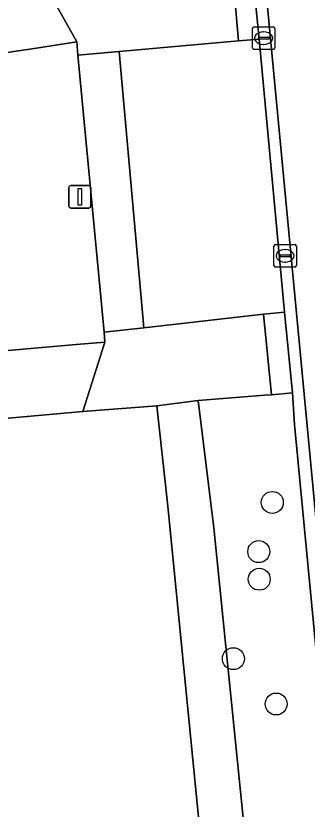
# Model space of a CAD drawing. Extents: x 162661 to 163484, y 380247 to 381230.
# Drawn here: x 163110.36 to 163123.31, y 380501.86 to 380537.2 of the extents above; entities that cross this region are included whole.
import ezdxf

# ---------------------------------------------------------------- set-up
doc = ezdxf.new("R2010")
doc.units = 0
for name, color, linetype in [('IMGEO_Boom', 7, 'Continuous'), ('IMGEO_Erf', 7, 'Continuous'), ('IMGEO_Groenvoorziening', 7, 'Continuous'), ('IMGEO_Kolk', 7, 'Continuous'), ('IMGEO_Lichtmast', 7, 'Continuous'), ('IMGEO_Parkeervlak_open', 7, 'Continuous'), ('IMGEO_Rijbaan_lokaal_gesloten', 7, 'Continuous'), ('IMGEO_Rijbaan_lokaal_open', 7, 'Continuous'), ('IMGEO_Voetpad_open', 7, 'Continuous')]:
    doc.layers.add(name, color=color, linetype=linetype)

msp = doc.modelspace()

# ---------------------------------------------------------------- linework, layer by layer
at = {"layer": 'IMGEO_Boom'}
for centre in [(163121.765, 380515.525), (163121.163, 380513.335), (163121.183, 380512.103), (163120.032, 380508.563), (163121.936, 380506.545)]:
    msp.add_circle(centre, 0.489, dxfattribs=at)
at = {"layer": 'IMGEO_Erf'}
msp.add_lwpolyline([(163118.63, 380500), (163117.111, 380515.36), (163116.633, 380519.83), (163113.341, 380519.572), (163077.925, 380516.403), (163076.715, 380524.487), (163046.661, 380521.315), (163048.191, 380500), (163051.286, 380456.864), (163068.185, 380458.61), (163067.852, 380461.575), (163082.32, 380468.935), (163117.508, 380474.084), (163120.943, 380474.451), (163120.425, 380480.773)], close=True, dxfattribs=at)
at = {"layer": 'IMGEO_Groenvoorziening'}
msp.add_lwpolyline([(163082.382, 380519.854), (163113.039, 380522.567), (163114.316, 380522.668), (163114.283, 380523.108), (163113.114, 380535.451), (163113.065, 380536.043), (163111.271, 380535.771), (163080.455, 380531.2)], dxfattribs=at)
msp.add_lwpolyline([(163122.745, 380518.996), (163122.656, 380520.415), (163121.723, 380520.322), (163121.438, 380520.3), (163118.465, 380520.066), (163119.164, 380514.397), (163120.613, 380500), (163122.379, 380480.485), (163122.809, 380474.619), (163125.63, 380474.905), (163126.02, 380474.933), (163126.963, 380475.043), (163126.812, 380476.425)], close=True, dxfattribs=at)
at = {"layer": 'IMGEO_Kolk'}
for p, q in [((163120.88, 380535.785), (163120.88, 380536.637)), ((163120.955, 380536.711), (163121.807, 380536.711)), ((163121.881, 380536.637), (163121.881, 380535.785)), ((163121.182, 380536.254), (163121.58, 380536.254)), ((163121.368, 380536.491), (163121.393, 380536.491)), ((163121.139, 380536.205), (163121.139, 380536.217)), ((163121.577, 380536.168), (163121.179, 380536.168)), ((163121.391, 380535.931), (163121.366, 380535.931)), ((163121.623, 380536.217), (163121.623, 380536.205)), ((163121.807, 380535.711), (163120.955, 380535.711)), ((163121.834, 380526.088), (163121.834, 380526.94)), ((163121.909, 380527.014), (163122.761, 380527.014)), ((163122.322, 380526.794), (163122.347, 380526.794)), ((163122.835, 380526.94), (163122.835, 380526.088)), ((163122.093, 380526.508), (163122.093, 380526.52)), ((163122.531, 380526.471), (163122.133, 380526.471)), ((163122.136, 380526.557), (163122.534, 380526.557)), ((163122.577, 380526.52), (163122.577, 380526.508)), ((163122.761, 380526.014), (163121.909, 380526.014)), ((163122.345, 380526.234), (163122.32, 380526.234))]:
    msp.add_line(p, q, dxfattribs=at)
for points in [[(163120.88, 380535.785), (163120.88, 380536.637)], [(163120.955, 380536.711), (163121.807, 380536.711)], [(163121.881, 380536.637), (163121.881, 380535.785)], [(163121.807, 380535.711), (163120.955, 380535.711)], [(163121.834, 380526.088), (163121.834, 380526.94)], [(163121.909, 380527.014), (163122.761, 380527.014)], [(163122.835, 380526.94), (163122.835, 380526.088)], [(163122.761, 380526.014), (163121.909, 380526.014)]]:
    msp.add_lwpolyline(points, dxfattribs=at)
for centre, radius, start, end in [((163120.957, 380536.635), 0.0765, 91.552, 178.448), ((163120.957, 380536.635), 0.0765, 91.552, 178.448), ((163121.805, 380536.635), 0.0765, 1.552, 88.448), ((163121.805, 380536.635), 0.0765, 1.552, 88.448), ((163121.179, 380536.214), 0.0403, 85.8775, 175.7526), ((163121.584, 380536.216), 0.0386, 1.7309, 96.639), ((163121.176, 380536.204), 0.0366, 178.938, 274.7102), ((163121.58, 380536.211), 0.043, 264.8664, 352.4533), ((163120.957, 380535.787), 0.0765, 181.552, 268.448), ((163120.957, 380535.787), 0.0765, 181.552, 268.448), ((163121.805, 380535.787), 0.0765, 271.552, 358.448), ((163121.805, 380535.787), 0.0765, 271.552, 358.448), ((163121.911, 380526.938), 0.0765, 91.552, 178.448), ((163121.911, 380526.938), 0.0765, 91.552, 178.448), ((163122.759, 380526.938), 0.0765, 1.552, 88.448), ((163122.759, 380526.938), 0.0765, 1.552, 88.448), ((163122.133, 380526.517), 0.0403, 85.8775, 175.7526), ((163122.13, 380526.507), 0.0366, 178.938, 274.7102), ((163122.534, 380526.514), 0.043, 264.8664, 352.4533), ((163122.538, 380526.519), 0.0386, 1.7309, 96.639), ((163121.911, 380526.09), 0.0765, 181.552, 268.448), ((163121.911, 380526.09), 0.0765, 181.552, 268.448), ((163122.759, 380526.09), 0.0765, 271.552, 358.448), ((163122.759, 380526.09), 0.0765, 271.552, 358.448)]:
    msp.add_arc(centre, radius, start, end, dxfattribs=at)
for centre, major_axis, ratio, start_param, end_param in [((163121.367, 380536.211), (-0.387, 0.002), 0.722429, 4.712389, 7.853982), ((163121.392, 380536.211), (-0.39, 0.002), 0.717154, 1.570796, 4.712389), ((163122.321, 380526.514), (-0.387, 0.002), 0.722429, 4.712389, 7.853982), ((163122.346, 380526.514), (-0.39, 0.002), 0.717154, 1.570796, 4.712389)]:
    msp.add_ellipse(centre, major_axis=major_axis, ratio=ratio, start_param=start_param, end_param=end_param, dxfattribs=at)
at = {"layer": 'IMGEO_Lichtmast'}
for p, q in [((163112.708, 380528.742), (163112.708, 380529.542)), ((163112.708, 380529.542), (163112.708, 380528.742)), ((163112.808, 380529.642), (163113.598, 380529.642)), ((163113.598, 380529.642), (163112.808, 380529.642)), ((163113.698, 380529.542), (163113.698, 380528.742)), ((163113.698, 380528.742), (163113.698, 380529.542)), ((163113.598, 380528.642), (163112.808, 380528.642)), ((163112.808, 380528.642), (163113.598, 380528.642))]:
    msp.add_line(p, q, dxfattribs=at)
msp.add_lwpolyline([(163113.128, 380529.517), (163113.278, 380529.517), (163113.278, 380528.767), (163113.128, 380528.767), (163113.128, 380529.517)], dxfattribs=at)
for centre, start, end in [((163112.808, 380529.542), 90, 180), ((163112.808, 380529.542), 90, 180), ((163113.598, 380529.542), 0, 90), ((163113.598, 380529.542), 360, 90), ((163112.808, 380528.742), 180, 270), ((163112.808, 380528.742), 180, 270), ((163113.598, 380528.742), 270, 0), ((163113.598, 380528.742), 270, 0)]:
    msp.add_arc(centre, 0.1, start, end, dxfattribs=at)
at = {"layer": 'IMGEO_Parkeervlak_open'}
msp.add_lwpolyline([(163121.174, 380536.166), (163120.258, 380536.089), (163114.958, 380535.616), (163116.057, 380523.31), (163121.377, 380523.916), (163122.304, 380524.006)], close=True, dxfattribs=at)
at = {"layer": 'IMGEO_Rijbaan_lokaal_gesloten'}
msp.add_lwpolyline([(163115.266, 380631.188), (163112.623, 380630.934), (163115.178, 380604.321), (163119.159, 380562.859), (163123.634, 380515.495), (163127.457, 380475.027), (163128.535, 380462.939), (163130.094, 380442.435), (163131.714, 380441.004)], dxfattribs=at)
at = {"layer": 'IMGEO_Rijbaan_lokaal_open'}
for points in [[(163119.159, 380562.859), (163115.178, 380604.321), (163114.616, 380604.267), (163114.948, 380600.812), (163116.125, 380588.535), (163116.457, 380585.073), (163116.594, 380583.646), (163118.648, 380562.791), (163120.693, 380541.2), (163120.812, 380539.9), (163121.174, 380536.166), (163122.304, 380524.006), (163122.656, 380520.415), (163122.745, 380518.996), (163126.812, 380476.425), (163126.963, 380475.043), (163127.303, 380471.425), (163128.296, 380459.266), (163128.599, 380455.668), (163128.717, 380454.219), (163129.483, 380443.709)], [(163130.094, 380442.435), (163128.535, 380462.939), (163127.457, 380475.027), (163123.634, 380515.495), (163119.159, 380562.859)], [(163080.455, 380531.2), (163111.271, 380535.771), (163113.065, 380536.043), (163111.52, 380538.838), (163075.37, 380533.477), (163076.447, 380526.277), (163076.715, 380524.487), (163077.925, 380516.403), (163113.341, 380519.572), (163114.316, 380522.668), (163113.039, 380522.567), (163082.382, 380519.854)]]:
    msp.add_lwpolyline(points, dxfattribs=at)
for points in [[(163119.93, 380539.834), (163119.528, 380539.777), (163116.65, 380539.499), (163114.801, 380539.349), (163111.52, 380538.838), (163113.065, 380536.043), (163113.114, 380535.451), (163114.958, 380535.616), (163120.258, 380536.089)], [(163121.377, 380523.916), (163116.057, 380523.31), (163114.283, 380523.108), (163114.316, 380522.668), (163113.341, 380519.572), (163116.633, 380519.83), (163118.465, 380520.066), (163121.438, 380520.3), (163121.723, 380520.322)]]:
    msp.add_lwpolyline(points, close=True, dxfattribs=at)
at = {"layer": 'IMGEO_Voetpad_open'}
for points in [[(163121.174, 380536.166), (163120.812, 380539.9), (163119.93, 380539.834), (163120.258, 380536.089)], [(163114.958, 380535.616), (163113.114, 380535.451), (163114.283, 380523.108), (163116.057, 380523.31)], [(163122.656, 380520.415), (163122.304, 380524.006), (163121.377, 380523.916), (163121.723, 380520.322)], [(163120.613, 380500), (163119.164, 380514.397), (163118.465, 380520.066), (163116.633, 380519.83), (163117.111, 380515.36), (163118.63, 380500), (163120.425, 380480.773), (163120.943, 380474.451), (163122.809, 380474.619), (163122.379, 380480.485)]]:
    msp.add_lwpolyline(points, close=True, dxfattribs=at)

doc.saveas('drawing.dxf')
